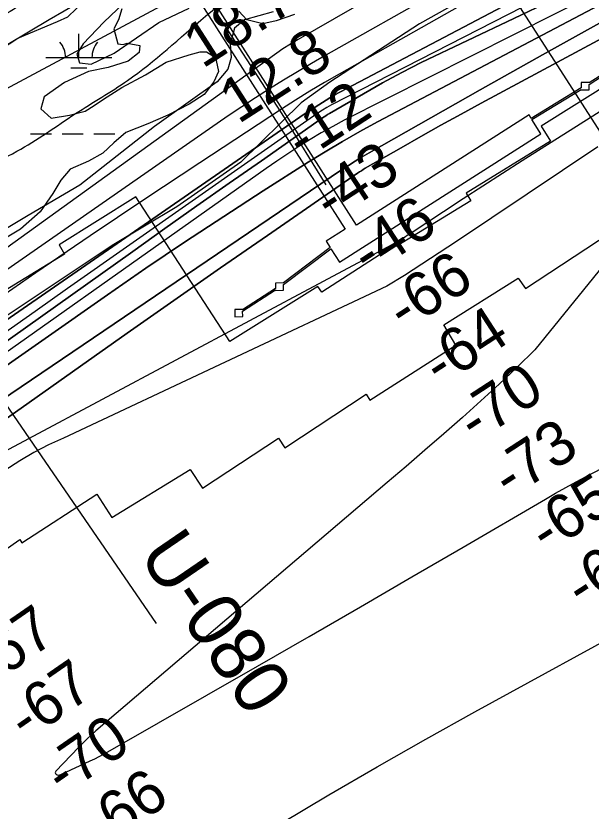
# Model space of a CAD drawing. Extents: x 3477039 to 3515015, y 546746 to 572297.
# Drawn here: x 3487619 to 3488491, y 561977 to 563182 of the extents above; entities that cross this region are included whole.
import ezdxf

# ---------------------------------------------------------------- set-up
doc = ezdxf.new("R2010")
doc.units = 0
for name, color, linetype in [('V-CHAN-DOCK', 7, 'Continuous'), ('V-RIVR-EDGE', 7, 'Continuous'), ('V-RIVR-RANG', 7, 'Continuous'), ('V-RIVR-RANG-IDEN', 7, 'Continuous'), ('V-ROAD-CNTR', 7, 'Continuous'), ('V-RRAP-RVMT', 7, 'Continuous'), ('V-SITE-VEGE', 7, 'Continuous'), ('V-TOPO-DPTH', 7, 'Continuous'), ('V-TOPO-MAJR', 7, 'Continuous'), ('V-TOPO-MINR', 7, 'Continuous'), ('V-TOPO-WATR', 7, 'Continuous'), ('V-UTIL-LINE', 7, 'Continuous'), ('V-WETL-SWMP', 7, 'Continuous')]:
    doc.layers.add(name, color=color, linetype=linetype)

msp = doc.modelspace()

# ---------------------------------------------------------------- linework, layer by layer
at = {"layer": 'V-CHAN-DOCK'}
for points in [[(3488400.3, 563027.2), (3488397, 563032.4), (3488135.6, 562865.5), (3487814.1, 563369.2)], [(3487799.1, 563359.6), (3488118.3, 562859.4), (3488089.4, 562841), (3488095.6, 562831.4), (3488024.6, 562777.8), (3488012.6, 562777.6), (3488012.7, 562769.4), (3487962.8, 562737.1), (3487962.8, 562737.8), (3487950.8, 562737.7), (3487950.9, 562726.6), (3487962.9, 562726.7), (3487962.8, 562734.8), (3488012.7, 562767.1), (3488012.7, 562766.5), (3488024.7, 562766.7), (3488024.6, 562775.4), (3488096.6, 562829.7), (3488109.8, 562809.1), (3488415.1, 563004), (3488401.4, 563025.6), (3488476.1, 563071), (3488476.1, 563070.3), (3488488.1, 563070.4), (3488488, 563078.5), (3488518.3, 563098)], [(3488518.3, 563100.4), (3488488, 563080.8), (3488488, 563081.5), (3488476, 563081.4), (3488476.1, 563073.3), (3488400.3, 563027.2)]]:
    msp.add_lwpolyline(points, dxfattribs=at)
at = {"layer": 'V-RIVR-EDGE'}
msp.add_lwpolyline([(3488508.4, 563323), (3488448.2, 563295), (3488345.8, 563235.2), (3488231, 563170.5), (3488094.8, 563082), (3488051.8, 563050.8), (3487960.3, 562961), (3487863.3, 562893.2), (3487765.1, 562834.6), (3487574.9, 562708.3), (3487490.8, 562649.1), (3487428.2, 562607.5), (3487363.8, 562563.6), (3487339.2, 562537.3), (3487292.6, 562521.5), (3487263.7, 562504.4), (3487204.1, 562438.4), (3487173.5, 562436.6), (3487115.2, 562408.6), (3487037.9, 562383), (3486978.4, 562355), (3486890, 562287.8), (3486784.5, 562221.3)], dxfattribs=at)
at = {"layer": 'V-RIVR-RANG'}
for p, q in [((3488128.7, 563592.6), (3488689.9, 562717.1)), ((3487288.1, 563053), (3487831.8, 562261.8))]:
    msp.add_line(p, q, dxfattribs=at)
at = {"layer": 'V-ROAD-CNTR'}
msp.add_spline([(3488399.5, 563914), (3488406.3, 563902.4), (3488410.6, 563887.7), (3488411.4, 563873.4), (3488406.8, 563854.7), (3488385, 563828.9), (3488361.3, 563800.3), (3488342.5, 563772.7), (3488328.6, 563738.7), (3488294.5, 563679), (3488261.5, 563628.6), (3488225.6, 563589.8), (3488196.4, 563566.1), (3488126.9, 563526.6), (3488035.3, 563465.7), (3487944.9, 563406.5), (3487883.6, 563328.8), (3487846.5, 563300.4), (3487811.1, 563289.6), (3487768.8, 563287.8), (3487732, 563270.4), (3487634.3, 563203.9), (3487557, 563158.4), (3487462.6, 563101.1), (3487379.2, 563054.6), (3487286.4, 562984.4), (3487191.4, 562912.1), (3487151.5, 562869.4), (3487149.1, 562840.3), (3487160.2, 562813), (3487216.4, 562788.3), (3487287.7, 562774.2), (3487358.3, 562798.9), (3487398.2, 562854.3), (3487490.6, 562905.9), (3487566.3, 562949.4), (3487620.7, 562977.3), (3487709.5, 563034.4), (3487788.3, 563084.6), (3487906.6, 563182), (3488079.1, 563312.4), (3488206.2, 563398), (3488265.4, 563451.5), (3488263.6, 563511.9), (3488255.1, 563556.9), (3488256, 563586.9), (3488261.5, 563628.6)], degree=3, dxfattribs=at)
at = {"layer": 'V-RRAP-RVMT'}
for points in [[(3488527.6, 563085.6), (3488415.5, 563015.6), (3488429.6, 562992.4), (3488301.6, 562913.8), (3488308.8, 562902.1), (3488195.8, 562832.9), (3488194, 562835.4), (3488083, 562763.8), (3488076.7, 562772.4), (3487943.2, 562689.3), (3487801.1, 562908.1), (3487684.6, 562835.7), (3487693, 562821.6), (3487565.7, 562744.3), (3487567.7, 562740.9), (3487451.2, 562669), (3487455.7, 562661.4), (3487342, 562587.5), (3487347.1, 562579.5), (3487291.5, 562543.2)], [(3487503.4, 562263.1), (3487473.9, 562302.2), (3487516.1, 562330.3), (3487524.3, 562318.7), (3487625, 562388.9), (3487628.2, 562384), (3487742, 562457.5), (3487764.4, 562422.2), (3487883.1, 562495.2), (3487902, 562466.9), (3488017.4, 562542.6), (3488027, 562528), (3488150, 562609), (3488155.5, 562600.1), (3488286.1, 562683.3), (3488267.8, 562714.5), (3488380.5, 562784.9), (3488391.6, 562769.2), (3488630.9, 562926.7)]]:
    msp.add_lwpolyline(points, dxfattribs=at)
at = {"layer": 'V-SITE-VEGE'}
for points in [[(3487481.1, 563065), (3487669.4, 563177), (3487805.7, 563256.3)], [(3487782.8, 563202), (3487752.6, 563173.1), (3487721.1, 563140.1), (3487711.6, 563124.4), (3487715.5, 563111.4), (3487733.1, 563109.4), (3487767.8, 563126), (3487835.8, 563172.7), (3487881.8, 563194.4)], [(3488008.9, 563188.8), (3487965.4, 563176.4), (3487950.6, 563163.7), (3487943.8, 563139.8), (3487945.4, 563119.2), (3487940.5, 563101.7), (3487924.4, 563082.5), (3487829.2, 563015.1), (3487716.2, 562926.2), (3487637.7, 562880.2), (3487530.9, 562816.5)]]:
    msp.add_lwpolyline(points, dxfattribs=at)
at = {"layer": 'V-TOPO-DPTH'}
for points in [[(3489047.8, 563559.8), (3488100.8, 563061.7), (3488089.5, 563054.9), (3488078.2, 563047.9), (3488067.2, 563040.7), (3488056.2, 563033.4), (3487508.5, 562655.1), (3487489, 562641.6), (3487469.5, 562628.2), (3487450, 562614.7), (3487430.5, 562601.3), (3487410.9, 562588), (3487391.2, 562574.9), (3487371.2, 562562), (3487351.2, 562549.4), (3486662.9, 562123.5)], [(3486662.9, 562123.5), (3487351.2, 562549.4), (3487371.2, 562562), (3487391.2, 562574.9), (3487410.9, 562588), (3487430.5, 562601.3), (3487450, 562614.7), (3487469.5, 562628.2), (3487489, 562641.6), (3487508.5, 562655.1), (3488056.2, 563033.4), (3488067.2, 563040.7), (3488078.2, 563047.9), (3488089.5, 563054.9), (3488100.8, 563061.7), (3489047.8, 563559.8)], [(3489099.8, 563466.8), (3488324.5, 563050.2), (3488294, 563033.6), (3488263.5, 563016.9), (3488233.2, 562999.9), (3488203, 562982.7), (3488148.8, 562951.5), (3488145.8, 562949.7), (3488142.9, 562947.9), (3488140, 562946), (3488137.1, 562944.1), (3488000.5, 562849.8), (3487929.5, 562800.6), (3487858.5, 562751.2), (3487787.8, 562701.6), (3487717.1, 562651.8), (3487474.6, 562480.4)], [(3487474.6, 562480.4), (3487717.1, 562651.8), (3487787.8, 562701.6), (3487858.5, 562751.2), (3487929.5, 562800.6), (3488000.5, 562849.8), (3488137.1, 562944.1), (3488140, 562946), (3488142.9, 562947.9), (3488145.8, 562949.7), (3488148.8, 562951.5), (3488203, 562982.7), (3488233.2, 562999.9), (3488263.5, 563016.9), (3488294, 563033.6), (3488324.5, 563050.2), (3489099.8, 563466.8)], [(3488580.7, 563400.7), (3488473.6, 563340.5), (3488366.5, 563280.1), (3488259.5, 563219.6), (3488089, 563123), (3488067.4, 563110.5), (3488045.9, 563097.9), (3488024.7, 563084.9), (3488003.5, 563071.8), (3487982.5, 563058.3), (3487961.6, 563044.7), (3487941, 563030.8), (3487380.5, 562641.6), (3487368.5, 562633.4), (3487356.5, 562625.2), (3487344.4, 562617.2), (3487332.3, 562609.2), (3487202.7, 562524.9), (3487125.6, 562475), (3487048.4, 562425.2), (3486971.1, 562375.6), (3486893.7, 562326.2), (3486590, 562133.3)], [(3486846, 562153), (3486923.1, 562202.5), (3487000.1, 562252.2), (3487077.1, 562302), (3487383.7, 562500.6), (3487403.9, 562513.8), (3487423.9, 562527.2), (3487443.8, 562540.7), (3487463.7, 562554.4), (3487757.8, 562759.8), (3487816.2, 562800), (3487874.9, 562839.7), (3487934.2, 562878.7), (3487993.8, 562917.2), (3488062.2, 562960.6), (3488088, 562976.7), (3488114.1, 562992.3), (3488140.6, 563007.2), (3488167.4, 563021.8), (3488533.2, 563215)], [(3486846, 562153), (3486923.1, 562202.5), (3487000.1, 562252.2), (3487077.1, 562302), (3487383.7, 562500.6), (3487403.9, 562513.8), (3487423.9, 562527.2), (3487443.8, 562540.7), (3487463.7, 562554.4), (3487757.8, 562759.8), (3487816.2, 562800), (3487874.9, 562839.7), (3487934.2, 562878.7), (3487993.8, 562917.2), (3488062.2, 562960.6), (3488088, 562976.7), (3488114.1, 562992.3), (3488140.6, 563007.2), (3488167.4, 563021.8), (3488533.2, 563215)], [(3488430.9, 563205.9), (3488374.2, 563178.7), (3488233.7, 563111.6), (3488204.2, 563096.6), (3488175.1, 563080.8), (3488146.3, 563064.6), (3488094.3, 563034.4), (3488091.6, 563032.9), (3488089, 563031.2), (3488086.5, 563029.5), (3488083.9, 563027.8), (3487991.2, 562963), (3487942.4, 562928.8), (3487893.6, 562894.5), (3487844.9, 562860.1), (3487796.3, 562825.6), (3487425.1, 562561.6)], [(3487425.1, 562561.6), (3487796.3, 562825.6), (3487844.9, 562860.1), (3487893.6, 562894.5), (3487942.4, 562928.8), (3487991.2, 562963), (3488083.9, 563027.8), (3488086.5, 563029.5), (3488089, 563031.2), (3488091.6, 563032.9), (3488094.3, 563034.4), (3488146.3, 563064.6), (3488175.1, 563080.8), (3488204.2, 563096.6), (3488233.7, 563111.6), (3488374.2, 563178.7), (3488430.9, 563205.9)], [(3488512.8, 563176.7), (3488417.6, 563123.7), (3488322.7, 563070.3), (3488154.6, 562975), (3488144, 562968.8), (3488133.5, 562962.4), (3488123.1, 562955.8), (3488112.8, 562949.1), (3487563.8, 562577.7), (3487534, 562557.5), (3487504.3, 562537.3), (3487474.5, 562517.2), (3487444.5, 562497.3), (3487414.3, 562477.7), (3487384.1, 562458.3), (3486673.7, 562008.5)], [(3486673.7, 562008.5), (3487384.1, 562458.3), (3487414.3, 562477.7), (3487444.5, 562497.3), (3487474.5, 562517.2), (3487504.3, 562537.3), (3487534, 562557.5), (3487563.8, 562577.7), (3488112.8, 562949.1), (3488123.1, 562955.8), (3488133.5, 562962.4), (3488144, 562968.8), (3488154.6, 562975), (3488322.7, 563070.3), (3488417.6, 563123.7), (3488512.8, 563176.7)]]:
    msp.add_lwpolyline(points, dxfattribs=at)
at = {"layer": 'V-TOPO-MAJR'}
msp.add_lwpolyline([(3489124.2, 563429.5), (3488386.7, 562962.7), (3488356.8, 562943.6), (3488326.9, 562924.5), (3488297.2, 562905.2), (3488267.5, 562885.7), (3488219.7, 562854.2), (3488214, 562850.5), (3488208.2, 562846.8), (3488202.4, 562843.1), (3488196.6, 562839.5), (3487526.2, 562482.2), (3487501.6, 562466.2), (3487477, 562450), (3487452.4, 562433.8), (3487427.9, 562417.5), (3487101.6, 562199.3), (3487030.7, 562152.1), (3486959.6, 562105.2), (3486888.2, 562058.6), (3486816.7, 562012.2)], dxfattribs=at)
at = {"layer": 'V-TOPO-MINR'}
for points in [[(3488401.9, 563529.5), (3488382.5, 563515.7), (3487967, 563269.3), (3487955.5, 563262.5), (3487943.9, 563255.8), (3487932.3, 563249.2), (3487920.7, 563242.6), (3487839.9, 563197.5), (3487831.4, 563193.4), (3487238.7, 562876.5), (3487220.1, 562863.6), (3487201.6, 562850.6), (3487183.3, 562837.2), (3487165.2, 562823.5), (3487025, 562716.1), (3486937.3, 562648.1), (3486850, 562579.6)], [(3489099.8, 563466.8), (3488324.5, 563050.2), (3488294, 563033.6), (3488263.5, 563016.9), (3488233.2, 562999.9), (3488203, 562982.7), (3488148.8, 562951.5), (3488145.8, 562949.7), (3488142.9, 562947.9), (3488140, 562946), (3488137.1, 562944.1), (3488000.5, 562849.8), (3487929.5, 562800.6), (3487858.5, 562751.2), (3487787.8, 562701.6), (3487717.1, 562651.8), (3487474.6, 562480.4)], [(3488714.5, 563436.6), (3488109.1, 563094.4), (3488086.9, 563081.6), (3488064.9, 563068.5), (3488043.2, 563054.9), (3488021.7, 563041.1), (3487897.9, 562959.6), (3487814.7, 562904.5), (3487731.9, 562849.1), (3487649.4, 562793.1), (3487567.2, 562736.7), (3487419.2, 562634.4), (3487395.7, 562618.4), (3487372.1, 562602.5), (3487348.3, 562587), (3487324.4, 562571.6), (3486975.2, 562349.7), (3486905.8, 562305.6), (3486836.3, 562261.5)], [(3488508.1, 563411.4), (3488386.6, 563342.2), (3488265.4, 563272.7), (3488046.8, 563146.5), (3488035.2, 563139.5), (3488023.7, 563132.4), (3487421.9, 562699), (3487349.2, 562647.4), (3487346.5, 562645.5), (3487343.9, 562643.6), (3487341.2, 562641.8), (3487338.4, 562640), (3487307.3, 562619.5), (3487288.9, 562607.5), (3487270.6, 562595.6), (3487252.1, 562583.8), (3487233.7, 562572), (3486596.8, 562166.8)], [(3488580.7, 563400.7), (3488473.6, 563340.5), (3488366.5, 563280.1), (3488259.5, 563219.6), (3488089, 563123), (3488067.4, 563110.5), (3488045.9, 563097.9), (3488024.7, 563084.9), (3488003.5, 563071.8), (3487982.5, 563058.3), (3487961.6, 563044.7), (3487941, 563030.8), (3487380.5, 562641.6), (3487368.5, 562633.4), (3487356.5, 562625.2), (3487344.4, 562617.2), (3487332.3, 562609.2), (3487202.7, 562524.9), (3487125.6, 562475), (3487048.4, 562425.2), (3486971.1, 562375.6), (3486893.7, 562326.2), (3486590, 562133.3)], [(3488743.8, 563378.4), (3488097.5, 563047.9), (3488090.6, 563043.8), (3488083.7, 563039.5), (3488076.9, 563035), (3488070.2, 563030.5), (3487697.5, 562769.2), (3487648.1, 562734.5), (3487598.7, 562699.6), (3487549.4, 562664.7), (3487500.2, 562629.6), (3487408.9, 562564.4), (3487405.4, 562561.9), (3487401.8, 562559.4), (3487398.1, 562557), (3487394.5, 562554.5), (3487353.1, 562527.4), (3487328.7, 562511.5), (3487304.2, 562495.7), (3487279.6, 562480.1), (3487254.9, 562464.6), (3486655.9, 562091.8)], [(3488694.5, 563316.1), (3488116.9, 563024.6), (3488099.4, 563015.1), (3488082.1, 563005.2), (3488065, 562995), (3488048.1, 562984.4), (3488031.4, 562973.6), (3488014.9, 562962.5), (3487998.5, 562951.2), (3487442.6, 562558.4), (3487429, 562548.9), (3487415.4, 562539.6), (3487401.7, 562530.4), (3487387.9, 562521.2), (3487233.9, 562420.4), (3487142.9, 562361.1), (3487051.8, 562302), (3486960.5, 562243.3), (3486869, 562184.7), (3486645.3, 562042.2)], [(3488533.2, 563215), (3488167.4, 563021.8), (3488140.6, 563007.2), (3488114.1, 562992.3), (3488088, 562976.7), (3488062.2, 562960.6), (3487993.8, 562917.2), (3487934.2, 562878.7), (3487874.9, 562839.7), (3487816.2, 562800), (3487757.8, 562759.8), (3487463.7, 562554.4), (3487443.8, 562540.7), (3487423.9, 562527.2), (3487403.9, 562513.8), (3487383.7, 562500.6), (3487077.1, 562302), (3487000.1, 562252.2), (3486923.1, 562202.5), (3486846, 562153)], [(3488430.9, 563205.9), (3488374.2, 563178.7), (3488233.7, 563111.6), (3488204.2, 563096.6), (3488175.1, 563080.8), (3488146.3, 563064.6), (3488094.3, 563034.4), (3488091.6, 563032.9), (3488089, 563031.2), (3488086.5, 563029.5), (3488083.9, 563027.8), (3487991.2, 562963), (3487942.4, 562928.8), (3487893.6, 562894.5), (3487844.9, 562860.1), (3487796.3, 562825.6), (3487425.1, 562561.6)], [(3488512.8, 563176.7), (3488417.6, 563123.7), (3488322.7, 563070.3), (3488154.6, 562975), (3488144, 562968.8), (3488133.5, 562962.4), (3488123.1, 562955.8), (3488112.8, 562949.1), (3487563.8, 562577.7), (3487534, 562557.5), (3487504.3, 562537.3), (3487474.5, 562517.2), (3487444.5, 562497.3), (3487414.3, 562477.7), (3487384.1, 562458.3), (3486673.7, 562008.5)], [(3488731.1, 563077.7), (3488405.9, 562676.6), (3488378.9, 562650.3), (3488351.7, 562624.4), (3488323.9, 562598.9), (3488295.9, 562573.8), (3488267.6, 562549), (3488239.2, 562524.3), (3488210.7, 562499.7), (3488182.1, 562475.3), (3487740.3, 562098.9), (3487733.5, 562092.9), (3487726.9, 562086.8), (3487720.4, 562080.5), (3487714, 562074), (3487679.5, 562038.1), (3487678.9, 562036.7), (3487678.7, 562035.5), (3487679.2, 562034.3), (3487680.1, 562033.2), (3487681.8, 562032.4), (3487683.5, 562032.1), (3487687, 562032.7), (3487731.7, 562053.5), (3487738.5, 562056.8), (3487745.1, 562060.1), (3487751.7, 562063.6), (3487758.3, 562067.3), (3487985.5, 562197.3), (3488063.6, 562242.1), (3488141.6, 562287.1), (3488219.5, 562332.2), (3488297.3, 562377.5), (3488421.8, 562450.2), (3488437.3, 562459.2), (3488453, 562467.9), (3488468.7, 562476.5), (3488484.5, 562484.9), (3488628.9, 562560.5)], [(3488501.3, 562984.2), (3488286.8, 562840.4), (3488260.7, 562823.2), (3488234.5, 562806.1), (3488208.1, 562789.3), (3488181.6, 562772.8), (3487691, 562542.4), (3487668.3, 562532.3), (3487646.3, 562520.7), (3487624.8, 562508), (3487517.9, 562439.7), (3487506.2, 562432.1), (3487494.5, 562424.5), (3487483, 562416.7), (3487471.5, 562408.9), (3487203.6, 562224.9), (3487120.1, 562167), (3487037.1, 562108.5), (3486954.6, 562049.2), (3486872.6, 561989.3), (3486762.2, 561907.9)], [(3486785.5, 561192.7), (3487018.4, 561336.6), (3487039.6, 561349.7), (3487060.8, 561362.8), (3487082, 561375.8), (3487103.2, 561388.9), (3487263.9, 561487.7), (3487365.3, 561550.3), (3487466.5, 561613.2), (3487567.6, 561676.5), (3487668.4, 561740), (3487828.2, 561841.1), (3487851.7, 561855.9), (3487875.4, 561870.6), (3487899.1, 561885.2), (3487922.9, 561899.6), (3488020.6, 561958.6), (3488093.5, 562001.9), (3488166.8, 562044.7), (3488240.6, 562086.5), (3488314.8, 562127.7), (3488577.1, 562271.1)]]:
    msp.add_lwpolyline(points, dxfattribs=at)
at = {"layer": 'V-TOPO-WATR'}
msp.add_lwpolyline([(3489047.8, 563559.8), (3488100.8, 563061.7), (3488089.5, 563054.9), (3488078.2, 563047.9), (3488067.2, 563040.7), (3488056.2, 563033.4), (3487508.5, 562655.1), (3487489, 562641.6), (3487469.5, 562628.2), (3487450, 562614.7), (3487430.5, 562601.3), (3487410.9, 562588), (3487391.2, 562574.9), (3487371.2, 562562), (3487351.2, 562549.4), (3486662.9, 562123.5)], dxfattribs=at)
at = {"layer": 'V-UTIL-LINE'}
msp.add_lwpolyline([(3487687, 563554.3), (3487788, 563399.7), (3487866.2, 563275.3), (3488025.9, 563028.4), (3488089.1, 562926.7)], dxfattribs=at)
at = {"layer": 'V-WETL-SWMP'}
for p, q in [((3487714.4, 563119.3), (3487714.4, 563155.3)), ((3487664.4, 563119.3), (3487764.4, 563119.3)), ((3487702.4, 563103.8), (3487726.4, 563103.8)), ((3487641, 563003.8), (3487673, 563003.8)), ((3487689, 563003.8), (3487721, 563003.8)), ((3487737, 563003.8), (3487769, 563003.8))]:
    msp.add_line(p, q, dxfattribs=at)
for points in [[(3487291.8, 562933.6), (3487622.2, 563148.6), (3487682.2, 563173.8), (3487697.8, 563181.1), (3487723.1, 563205.1)], [(3487779.5, 563193.1), (3487774.7, 563176.3), (3487767.5, 563163), (3487773.5, 563140.2), (3487781.9, 563139), (3487787.9, 563141.4), (3487807.2, 563137.8), (3487806, 563127), (3487789.1, 563113.8), (3487759.1, 563104.2), (3487729.1, 563098.2), (3487693, 563081.3), (3487661.8, 563059.7), (3487657, 563041.7), (3487672.6, 563027.3), (3487700.3, 563032.1), (3487724.3, 563038.1), (3487737.5, 563046.5), (3487751.9, 563056.1), (3487779.5, 563074.1), (3487815.6, 563093.4), (3487846.8, 563112.6), (3487881.7, 563123.4), (3487898.5, 563128.2), (3487908.1, 563128.2), (3487917.7, 563122.2), (3487922.5, 563115), (3487926.1, 563098.2), (3487918.9, 563082.5), (3487904.5, 563063.3), (3487881.7, 563048.9), (3487849.2, 563032.1), (3487819.2, 563018.9), (3487785.5, 563005.7), (3487767.5, 562990), (3487750.7, 562974.4), (3487729.1, 562962.4), (3487701.5, 562950.4), (3487687, 562933.6), (3487675, 562913.2), (3487655.8, 562885.5), (3487625.8, 562859.1), (3487581.3, 562832.7)], [(3488041.4, 563184.7), (3488013.8, 563175.1), (3487993.4, 563170.2), (3487969.4, 563176.3), (3487957.3, 563189.5)]]:
    msp.add_lwpolyline(points, dxfattribs=at)
for centre, start, end in [((3487659.1, 563119.8), 359.2282, 40.7718), ((3487769.6, 563119.8), 139.2282, 180.7718)]:
    msp.add_arc(centre, 35.2, start, end, dxfattribs=at)

# ---------------------------------------------------------------- texts
at = {"layer": 'V-RIVR-RANG'}
for s, rotation, p in [('18.7', 32.7283, (3487902, 563101.8)), ('12.8', 32.7283, (3487956.3, 563017.8)), ('-12', 33.0094, (3488054.1, 562961.4)), ('-43', 33.0094, (3488096.5, 562869.7)), ('-46', 33.0094, (3488153.4, 562787.4)), ('-66', 33.0094, (3488207.7, 562703.4)), ('-64', 33.0094, (3488262.2, 562619.6)), ('-70', 33.0094, (3488315.1, 562534.7)), ('-73', 33.0094, (3488367.4, 562449.4)), ('-65', 33.0094, (3488423.4, 562366.6)), ('-65', 33.0094, (3488477.7, 562282.6)), ('-67', 34.6549, (3487577.9, 562164.7)), ('-67', 34.6549, (3487634.5, 562082.3)), ('-70', 34.6549, (3487690.3, 561999.3)), ('-66', 34.6549, (3487748.1, 561917.7))]:
    msp.add_text(s, height=67, rotation=rotation, dxfattribs=at).set_placement(p)
at = {"layer": 'V-RIVR-RANG-IDEN'}
msp.add_text('U-080', height=83, rotation=304.3513, dxfattribs=at).set_placement((3487803.3, 562366))

doc.saveas('drawing.dxf')
